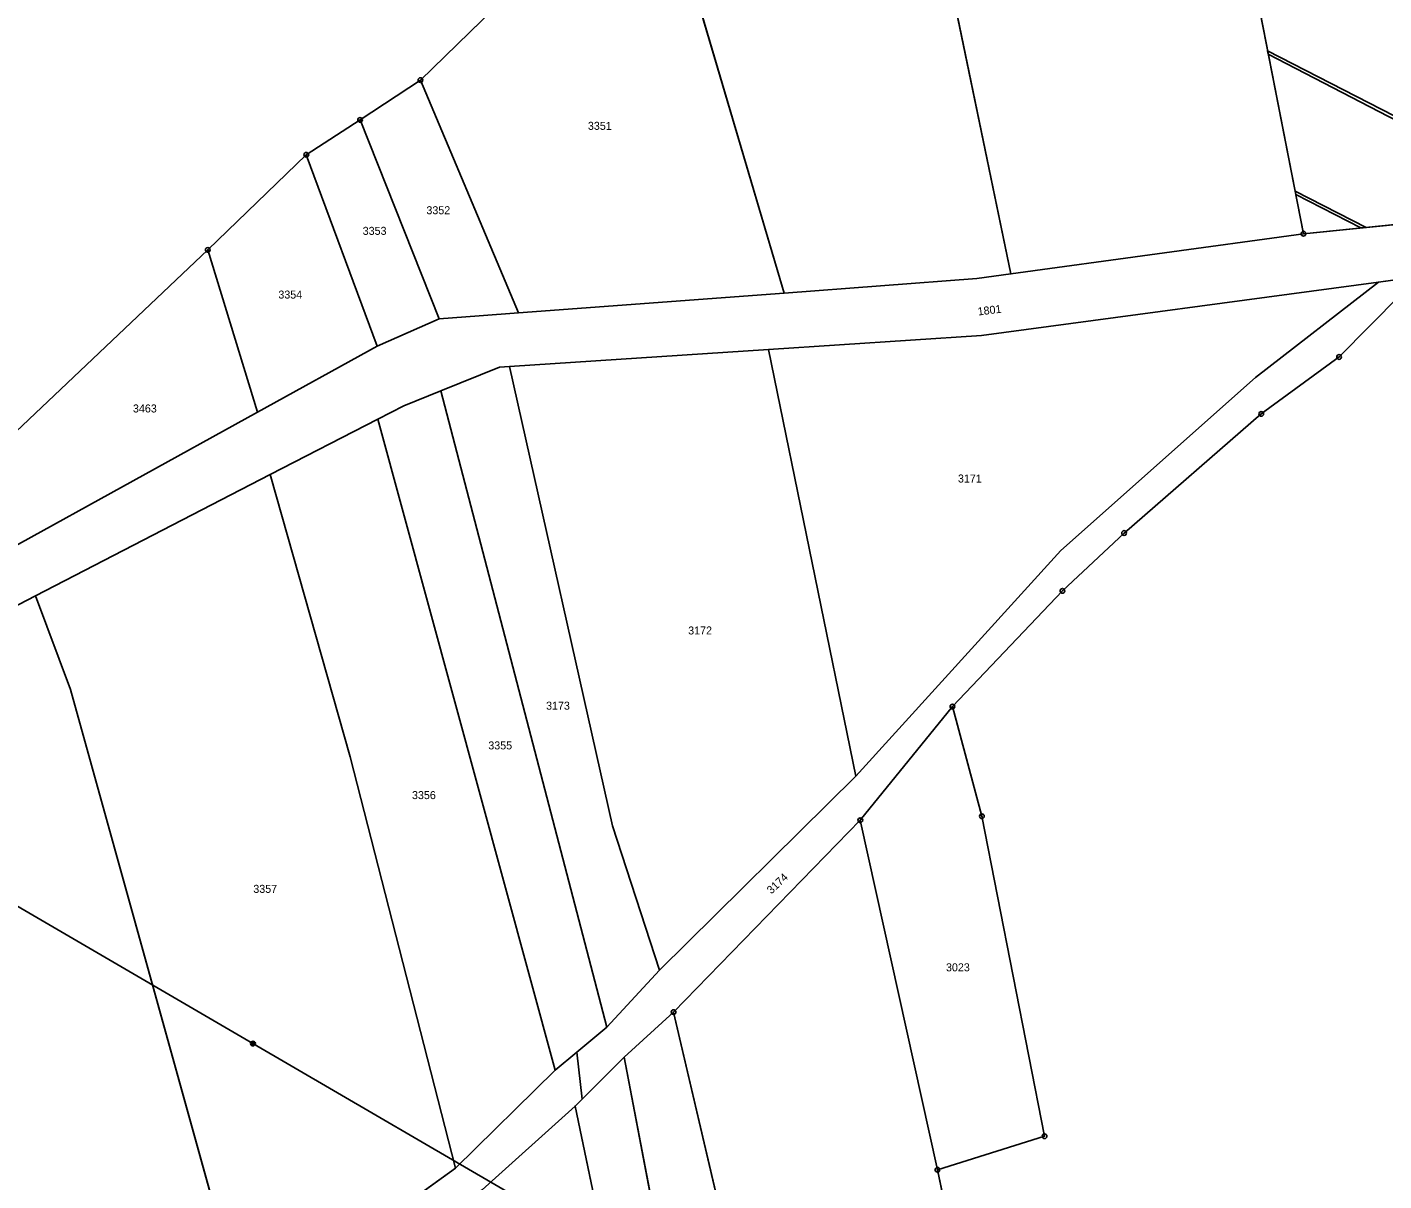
# Model space of a CAD drawing. Extents: x -689422 to -685210, y -987725 to -982160.
# Drawn here: x -688701.6 to -688413.4, y -985137.7 to -984892.5 of the extents above; entities that cross this region are included whole.
import ezdxf

# ---------------------------------------------------------------- set-up
doc = ezdxf.new("R2010")
doc.units = 0
for name, color, linetype in [('KN_Hranice obce', 7, 'Continuous'), ('KN_Hranice_katastrální území', 7, 'Continuous'), ('KN_Hranice_parcel', 7, 'Continuous'), ('KN_Parcelni cisla', 7, 'Continuous'), ('KN_Polygon parcely', 7, 'Continuous'), ('KN_Pozemkove predmety', 7, 'Continuous'), ('KN_POZEMKY_ORNA PUDA', 7, 'Continuous'), ('KN_POZEMKY_OSTATNI PLOCHA', 7, 'Continuous'), ('KN_VYUZITI_16_ostatni plocha_silnice', 7, 'Continuous'), ('KN_Věcná břemena k části', 7, 'Continuous'), ('KN_Značky bodu BP', 7, 'Continuous')]:
    doc.layers.add(name, color=color, linetype=linetype)

msp = doc.modelspace()

# ---------------------------------------------------------------- linework, layer by layer
at = {"layer": 'KN_Hranice obce'}
msp.add_lwpolyline([(-688568.4, -984855.44), (-688618.04, -984903.78), (-688630.86, -984912.23), (-688642.27, -984919.62), (-688663.21, -984939.84), (-688716.22, -984990.06), (-688705.5, -985003.53), (-688750.8, -985022.87), (-688810.03, -985057.56), (-688806.8, -985068.04), (-688764.45, -985191.67), (-688787.87, -985194.8), (-688781.67, -985250.89), (-688799.73, -985261.28), (-688829.73, -985268.15), (-688882.22, -985273.71), (-688903.75, -985279.64), (-688916.88, -985287.61), (-688923.66, -985294.82), (-688920.67, -985297.47), (-688898.88, -985316.62), (-688895.58, -985321.41), (-688894.24, -985334.52)], dxfattribs=at)
at = {"layer": 'KN_Hranice_katastrální území'}
msp.add_lwpolyline([(-688568.4, -984855.44), (-688618.04, -984903.78), (-688630.86, -984912.23), (-688642.27, -984919.62), (-688663.21, -984939.84), (-688716.22, -984990.06), (-688705.5, -985003.53), (-688750.8, -985022.87), (-688810.03, -985057.56), (-688806.8, -985068.04), (-688764.45, -985191.67), (-688787.87, -985194.8), (-688781.67, -985250.89), (-688799.73, -985261.28), (-688829.73, -985268.15), (-688882.22, -985273.71), (-688903.75, -985279.64), (-688916.88, -985287.61), (-688923.66, -985294.82), (-688920.67, -985297.47), (-688898.88, -985316.62), (-688895.58, -985321.41), (-688894.24, -985334.52)], dxfattribs=at)
at = {"layer": 'KN_Hranice_parcel'}
for p, q in [((-688568.4, -984855.44), (-688618.04, -984903.78)), ((-688568.4, -984855.44), (-688540.77, -984949.01)), ((-688618.04, -984903.78), (-688630.86, -984912.23)), ((-688618.04, -984903.78), (-688597.22, -984953.24)), ((-688630.86, -984912.23), (-688642.27, -984919.62)), ((-688630.86, -984912.23), (-688614.03, -984954.51)), ((-688642.27, -984919.62), (-688663.21, -984939.84)), ((-688627.22, -984960.27), (-688642.27, -984919.62)), ((-688312.89, -984924.62), (-688430.45, -984936.4)), ((-688430.45, -984936.4), (-688492.59, -984944.95)), ((-688663.21, -984939.84), (-688716.22, -984990.06)), ((-688663.21, -984939.84), (-688652.64, -984974.31)), ((-688414.48, -984946.69), (-688406.43, -984945.6)), ((-688540.77, -984949.01), (-688597.22, -984953.24)), ((-688614.03, -984954.51), (-688627.22, -984960.27)), ((-688605.55, -984953.87), (-688614.03, -984954.51)), ((-688597.22, -984953.24), (-688605.55, -984953.87)), ((-688627.22, -984960.27), (-688652.64, -984974.31)), ((-688599.08, -984964.6), (-688544.09, -984961.01)), ((-688544.09, -984961.01), (-688525.52, -985051.66)), ((-688613.66, -984969.77), (-688578.43, -985104.99)), ((-688652.64, -984974.31), (-688705.5, -985003.53)), ((-688649.92, -984987.6), (-688627.08, -984975.81)), ((-688627.08, -984975.81), (-688589.43, -985114.13)), ((-688699.8, -985013.34), (-688649.92, -984987.6)), ((-688524.58, -985061.02), (-688505, -985036.88)), ((-688567.21, -985092.87), (-688525.52, -985051.66)), ((-688564.25, -985101.8), (-688524.58, -985061.02)), ((-688524.58, -985061.02), (-688508.2, -985135.28)), ((-688578.43, -985104.99), (-688567.21, -985092.87)), ((-688564.25, -985101.8), (-688574.77, -985111.39)), ((-688578.43, -985104.99), (-688584.83, -985110.3)), ((-688584.83, -985110.3), (-688589.43, -985114.13)), ((-688584.83, -985110.3), (-688583.64, -985120.26)), ((-688574.77, -985111.39), (-688583.64, -985120.26)), ((-688589.43, -985114.13), (-688610.56, -985134.94)), ((-688583.64, -985120.26), (-688585.16, -985121.78)), ((-688585.16, -985121.78), (-688604.93, -985139.53)), ((-688508.2, -985135.28), (-688476.16, -985287.48))]:
    msp.add_line(p, q, dxfattribs=at)
for points in [[(-688430.45, -984936.4), (-688460.11, -984784.83), (-688463.05, -984749.22)], [(-688523.82, -984812.01), (-688507.74, -984871.84), (-688492.59, -984944.95)], [(-688544.09, -984961.01), (-688498.82, -984958.06), (-688414.48, -984946.69)], [(-688492.59, -984944.95), (-688499.82, -984945.94), (-688540.77, -984949.01)], [(-688525.52, -985051.66), (-688481.98, -985003.75), (-688440.6, -984966.99), (-688414.48, -984946.69)], [(-688505, -985036.88), (-688481.65, -985012.29), (-688468.54, -985000), (-688439.4, -984974.7), (-688422.86, -984962.6), (-688409.85, -984949.4)], [(-688613.66, -984969.77), (-688601.2, -984964.74), (-688599.08, -984964.6)], [(-688599.08, -984964.6), (-688577.25, -985062.24), (-688567.21, -985092.87)], [(-688627.08, -984975.81), (-688621.53, -984972.95), (-688613.66, -984969.77)], [(-688649.92, -984987.6), (-688632.96, -985047.54), (-688610.56, -985134.94)], [(-688806.8, -985068.04), (-688703.36, -985015.18), (-688699.8, -985013.34)], [(-688699.8, -985013.34), (-688692.4, -985033.22), (-688655.59, -985165.71)], [(-688508.2, -985135.28), (-688485.45, -985128.16), (-688498.75, -985060.18), (-688505, -985036.88)], [(-688518.76, -985293.4), (-688537.68, -985223.27), (-688551.76, -985155.23), (-688564.25, -985101.8)], [(-688533.88, -985295.38), (-688534.64, -985292.03), (-688537.02, -985292.48), (-688556.56, -985206.39), (-688574.77, -985111.39)], [(-688585.16, -985121.78), (-688580.06, -985146.22), (-688578.14, -985160.99)], [(-688610.56, -985134.94), (-688631.8, -985150.22), (-688655.59, -985165.71)]]:
    msp.add_lwpolyline(points, dxfattribs=at)
at = {"layer": 'KN_Polygon parcely'}
for points in [[(-688430.5, -984736.06), (-688458.41, -984747.35), (-688463.05, -984749.22), (-688460.11, -984784.83), (-688430.45, -984936.4), (-688312.89, -984924.62), (-688317.25, -984879.1), (-688317.5, -984804.8), (-688315.14, -984804.5), (-688314.36, -984749.14), (-688313.92, -984691.95), (-688343.07, -984688.32), (-688347.01, -984687.83), (-688358.53, -984688.95), (-688373.26, -984693.97), (-688386.37, -984701.91), (-688390.36, -984704.33), (-688410.52, -984717.05)], [(-688463.05, -984749.22), (-688480.87, -984762.84), (-688502.32, -984783.22), (-688523.82, -984812.01), (-688507.74, -984871.84), (-688492.59, -984944.95), (-688430.45, -984936.4), (-688460.11, -984784.83)], [(-688568.4, -984855.44), (-688540.77, -984949.01), (-688499.82, -984945.94), (-688492.59, -984944.95), (-688507.74, -984871.84), (-688523.82, -984812.01)], [(-688618.04, -984903.78), (-688597.22, -984953.24), (-688540.77, -984949.01), (-688568.4, -984855.44)], [(-688630.86, -984912.23), (-688614.03, -984954.51), (-688605.55, -984953.87), (-688597.22, -984953.24), (-688618.04, -984903.78)], [(-688642.27, -984919.62), (-688627.22, -984960.27), (-688614.03, -984954.51), (-688630.86, -984912.23)], [(-688663.21, -984939.84), (-688652.64, -984974.31), (-688627.22, -984960.27), (-688642.27, -984919.62)], [(-688716.22, -984990.06), (-688705.5, -985003.53), (-688652.64, -984974.31), (-688663.21, -984939.84)], [(-688481.65, -985012.29), (-688468.54, -985000), (-688439.4, -984974.7), (-688422.86, -984962.6), (-688409.85, -984949.4), (-688406.43, -984945.6), (-688414.48, -984946.69), (-688440.6, -984966.99), (-688481.98, -985003.75), (-688525.52, -985051.66), (-688567.21, -985092.87), (-688578.43, -985104.99), (-688584.83, -985110.3), (-688583.64, -985120.26), (-688574.77, -985111.39), (-688564.25, -985101.8), (-688524.58, -985061.02), (-688505, -985036.88)], [(-688440.6, -984966.99), (-688414.48, -984946.69), (-688498.82, -984958.06), (-688544.09, -984961.01), (-688525.52, -985051.66), (-688481.98, -985003.75)], [(-688508.2, -985135.28), (-688476.16, -985287.48), (-688468.2, -985325.3), (-688353.35, -985310.15), (-688369.92, -985239.07), (-688382, -985160.82), (-688404.02, -985000), (-688409.85, -984949.4), (-688422.86, -984962.6), (-688439.4, -984974.7), (-688468.54, -985000), (-688481.65, -985012.29), (-688505, -985036.88), (-688498.75, -985060.18), (-688485.45, -985128.16)], [(-688599.08, -984964.6), (-688577.25, -985062.24), (-688567.21, -985092.87), (-688525.52, -985051.66), (-688544.09, -984961.01)], [(-688613.66, -984969.77), (-688578.43, -985104.99), (-688567.21, -985092.87), (-688577.25, -985062.24), (-688599.08, -984964.6), (-688601.2, -984964.74)], [(-688627.08, -984975.81), (-688589.43, -985114.13), (-688584.83, -985110.3), (-688578.43, -985104.99), (-688613.66, -984969.77), (-688621.53, -984972.95)], [(-688649.92, -984987.6), (-688632.96, -985047.54), (-688610.56, -985134.94), (-688589.43, -985114.13), (-688627.08, -984975.81)], [(-688692.4, -985033.22), (-688655.59, -985165.71), (-688631.8, -985150.22), (-688610.56, -985134.94), (-688632.96, -985047.54), (-688649.92, -984987.6), (-688699.8, -985013.34)], [(-688764.45, -985191.67), (-688787.87, -985194.8), (-688781.67, -985250.89), (-688750.79, -985231.39), (-688710.51, -985197.87), (-688687.78, -985182.82), (-688655.59, -985165.71), (-688692.4, -985033.22), (-688699.8, -985013.34), (-688703.36, -985015.18), (-688806.8, -985068.04)], [(-688485.45, -985128.16), (-688498.75, -985060.18), (-688505, -985036.88), (-688524.58, -985061.02), (-688508.2, -985135.28)], [(-688518.76, -985293.4), (-688476.16, -985287.48), (-688508.2, -985135.28), (-688524.58, -985061.02), (-688564.25, -985101.8), (-688551.76, -985155.23), (-688537.68, -985223.27)], [(-688564.25, -985101.8), (-688574.77, -985111.39), (-688556.56, -985206.39), (-688537.02, -985292.48), (-688534.64, -985292.03), (-688533.88, -985295.38), (-688524.87, -985335.24), (-688510.67, -985415.17), (-688503.11, -985448.08), (-688478.56, -985433.2), (-688490.3, -985400.71), (-688502.21, -985349.86), (-688518.76, -985293.4), (-688537.68, -985223.27), (-688551.76, -985155.23)], [(-688726.88, -985220.51), (-688687.92, -985192.23), (-688654.27, -985173.71), (-688627.33, -985155.45), (-688604.93, -985139.53), (-688585.16, -985121.78), (-688583.64, -985120.26), (-688584.83, -985110.3), (-688589.43, -985114.13), (-688610.56, -985134.94), (-688631.8, -985150.22), (-688655.59, -985165.71), (-688687.78, -985182.82), (-688710.51, -985197.87), (-688750.79, -985231.39), (-688781.67, -985250.89), (-688779.44, -985258.52), (-688767.42, -985253.23)], [(-688537.02, -985292.48), (-688556.56, -985206.39), (-688574.77, -985111.39), (-688583.64, -985120.26), (-688585.16, -985121.78), (-688580.06, -985146.22), (-688578.14, -985160.99), (-688553.45, -985296.74), (-688548.33, -985297.42), (-688533.88, -985295.38), (-688534.64, -985292.03)], [(-688577.27, -985301.5), (-688561.11, -985299.22), (-688561.47, -985289.1), (-688578.14, -985160.99), (-688580.06, -985146.22), (-688585.16, -985121.78), (-688604.93, -985139.53)]]:
    msp.add_lwpolyline(points, close=True, dxfattribs=at)
for points in [[(-688312.89, -984924.62), (-688430.45, -984936.4), (-688492.59, -984944.95), (-688499.82, -984945.94), (-688540.77, -984949.01), (-688597.22, -984953.24), (-688605.55, -984953.87), (-688614.03, -984954.51), (-688627.22, -984960.27), (-688652.64, -984974.31), (-688705.5, -985003.53)], [(-688703.36, -985015.18), (-688699.8, -985013.34), (-688649.92, -984987.6), (-688627.08, -984975.81), (-688621.53, -984972.95), (-688613.66, -984969.77), (-688601.2, -984964.74), (-688599.08, -984964.6), (-688544.09, -984961.01), (-688498.82, -984958.06), (-688414.48, -984946.69), (-688406.43, -984945.6)]]:
    msp.add_lwpolyline(points, dxfattribs=at)
at = {"layer": 'KN_Pozemkove predmety'}
for p, q in [((-688723.9, -985067.51), (-688653.6, -985108.48)), ((-688653.6, -985108.48), (-688580.18, -985151.25))]:
    msp.add_line(p, q, dxfattribs=at)
for radius in [0.5, 0.4, 0.3, 0.2, 0.1]:
    msp.add_circle((-688653.6, -985108.48), radius, dxfattribs=at)
at = {"layer": 'KN_POZEMKY_ORNA PUDA'}
for p, q in [((-688430.45, -984936.4), (-688460.11, -984784.83)), ((-688460.11, -984784.83), (-688430.45, -984936.4)), ((-688618.04, -984903.78), (-688568.4, -984855.44)), ((-688540.77, -984949.01), (-688568.4, -984855.44)), ((-688568.4, -984855.44), (-688540.77, -984949.01)), ((-688507.74, -984871.84), (-688492.59, -984944.95)), ((-688492.59, -984944.95), (-688507.74, -984871.84)), ((-688630.86, -984912.23), (-688618.04, -984903.78)), ((-688597.22, -984953.24), (-688618.04, -984903.78)), ((-688618.04, -984903.78), (-688597.22, -984953.24)), ((-688642.27, -984919.62), (-688630.86, -984912.23)), ((-688630.86, -984912.23), (-688614.03, -984954.51)), ((-688614.03, -984954.51), (-688630.86, -984912.23)), ((-688663.21, -984939.84), (-688642.27, -984919.62)), ((-688642.27, -984919.62), (-688627.22, -984960.27)), ((-688627.22, -984960.27), (-688642.27, -984919.62)), ((-688312.89, -984924.62), (-688430.45, -984936.4)), ((-688430.45, -984936.4), (-688492.59, -984944.95)), ((-688716.22, -984990.06), (-688663.21, -984939.84)), ((-688663.21, -984939.84), (-688652.64, -984974.31)), ((-688652.64, -984974.31), (-688663.21, -984939.84)), ((-688499.82, -984945.94), (-688540.77, -984949.01)), ((-688492.59, -984944.95), (-688499.82, -984945.94)), ((-688498.82, -984958.06), (-688414.48, -984946.69)), ((-688414.48, -984946.69), (-688440.6, -984966.99)), ((-688440.6, -984966.99), (-688414.48, -984946.69)), ((-688414.48, -984946.69), (-688406.43, -984945.6)), ((-688540.77, -984949.01), (-688597.22, -984953.24)), ((-688422.86, -984962.6), (-688409.85, -984949.4)), ((-688409.85, -984949.4), (-688422.86, -984962.6)), ((-688614.03, -984954.51), (-688627.22, -984960.27)), ((-688605.55, -984953.87), (-688614.03, -984954.51)), ((-688597.22, -984953.24), (-688605.55, -984953.87)), ((-688544.09, -984961.01), (-688498.82, -984958.06)), ((-688627.22, -984960.27), (-688652.64, -984974.31)), ((-688599.08, -984964.6), (-688544.09, -984961.01)), ((-688544.09, -984961.01), (-688525.52, -985051.66)), ((-688525.52, -985051.66), (-688544.09, -984961.01)), ((-688601.2, -984964.74), (-688599.08, -984964.6)), ((-688577.25, -985062.24), (-688599.08, -984964.6)), ((-688599.08, -984964.6), (-688577.25, -985062.24)), ((-688439.4, -984974.7), (-688422.86, -984962.6)), ((-688422.86, -984962.6), (-688439.4, -984974.7)), ((-688613.66, -984969.77), (-688601.2, -984964.74)), ((-688440.6, -984966.99), (-688481.98, -985003.75)), ((-688481.98, -985003.75), (-688440.6, -984966.99)), ((-688621.53, -984972.95), (-688613.66, -984969.77)), ((-688578.43, -985104.99), (-688613.66, -984969.77)), ((-688613.66, -984969.77), (-688578.43, -985104.99)), ((-688627.08, -984975.81), (-688621.53, -984972.95)), ((-688652.64, -984974.31), (-688705.5, -985003.53)), ((-688649.92, -984987.6), (-688627.08, -984975.81)), ((-688589.43, -985114.13), (-688627.08, -984975.81)), ((-688627.08, -984975.81), (-688589.43, -985114.13)), ((-688468.54, -985000), (-688439.4, -984974.7)), ((-688439.4, -984974.7), (-688468.54, -985000)), ((-688699.8, -985013.34), (-688649.92, -984987.6)), ((-688649.92, -984987.6), (-688632.96, -985047.54)), ((-688632.96, -985047.54), (-688649.92, -984987.6)), ((-688481.65, -985012.29), (-688468.54, -985000)), ((-688468.54, -985000), (-688481.65, -985012.29)), ((-688481.98, -985003.75), (-688525.52, -985051.66)), ((-688525.52, -985051.66), (-688481.98, -985003.75)), ((-688703.36, -985015.18), (-688699.8, -985013.34)), ((-688699.8, -985013.34), (-688692.4, -985033.22)), ((-688692.4, -985033.22), (-688699.8, -985013.34)), ((-688505, -985036.88), (-688481.65, -985012.29)), ((-688481.65, -985012.29), (-688505, -985036.88)), ((-688692.4, -985033.22), (-688655.59, -985165.71)), ((-688655.59, -985165.71), (-688692.4, -985033.22)), ((-688524.58, -985061.02), (-688505, -985036.88)), ((-688505, -985036.88), (-688524.58, -985061.02)), ((-688505, -985036.88), (-688498.75, -985060.18)), ((-688498.75, -985060.18), (-688505, -985036.88)), ((-688632.96, -985047.54), (-688610.56, -985134.94)), ((-688610.56, -985134.94), (-688632.96, -985047.54)), ((-688525.52, -985051.66), (-688567.21, -985092.87)), ((-688567.21, -985092.87), (-688525.52, -985051.66)), ((-688567.21, -985092.87), (-688577.25, -985062.24)), ((-688577.25, -985062.24), (-688567.21, -985092.87)), ((-688564.25, -985101.8), (-688524.58, -985061.02)), ((-688524.58, -985061.02), (-688564.25, -985101.8)), ((-688508.2, -985135.28), (-688524.58, -985061.02)), ((-688524.58, -985061.02), (-688508.2, -985135.28)), ((-688498.75, -985060.18), (-688485.45, -985128.16)), ((-688485.45, -985128.16), (-688498.75, -985060.18)), ((-688567.21, -985092.87), (-688578.43, -985104.99)), ((-688578.43, -985104.99), (-688567.21, -985092.87)), ((-688564.25, -985101.8), (-688574.77, -985111.39)), ((-688574.77, -985111.39), (-688564.25, -985101.8)), ((-688551.76, -985155.23), (-688564.25, -985101.8)), ((-688564.25, -985101.8), (-688551.76, -985155.23)), ((-688584.83, -985110.3), (-688578.43, -985104.99)), ((-688578.43, -985104.99), (-688584.83, -985110.3)), ((-688589.43, -985114.13), (-688584.83, -985110.3)), ((-688584.83, -985110.3), (-688589.43, -985114.13)), ((-688584.83, -985110.3), (-688583.64, -985120.26)), ((-688583.64, -985120.26), (-688584.83, -985110.3)), ((-688574.77, -985111.39), (-688583.64, -985120.26)), ((-688583.64, -985120.26), (-688574.77, -985111.39)), ((-688574.77, -985111.39), (-688556.56, -985206.39)), ((-688556.56, -985206.39), (-688574.77, -985111.39)), ((-688610.56, -985134.94), (-688589.43, -985114.13)), ((-688589.43, -985114.13), (-688610.56, -985134.94)), ((-688583.64, -985120.26), (-688585.16, -985121.78)), ((-688585.16, -985121.78), (-688583.64, -985120.26)), ((-688585.16, -985121.78), (-688604.93, -985139.53)), ((-688604.93, -985139.53), (-688585.16, -985121.78)), ((-688585.16, -985121.78), (-688580.06, -985146.22)), ((-688580.06, -985146.22), (-688585.16, -985121.78)), ((-688485.45, -985128.16), (-688508.2, -985135.28)), ((-688508.2, -985135.28), (-688485.45, -985128.16)), ((-688631.8, -985150.22), (-688610.56, -985134.94)), ((-688610.56, -985134.94), (-688631.8, -985150.22)), ((-688476.16, -985287.48), (-688508.2, -985135.28)), ((-688508.2, -985135.28), (-688476.16, -985287.48))]:
    msp.add_line(p, q, dxfattribs=at)
at = {"layer": 'KN_POZEMKY_OSTATNI PLOCHA'}
for p, q in [((-688430.45, -984936.4), (-688312.89, -984924.62)), ((-688492.59, -984944.95), (-688430.45, -984936.4)), ((-688540.77, -984949.01), (-688499.82, -984945.94)), ((-688499.82, -984945.94), (-688492.59, -984944.95)), ((-688414.48, -984946.69), (-688498.82, -984958.06)), ((-688406.43, -984945.6), (-688414.48, -984946.69)), ((-688597.22, -984953.24), (-688540.77, -984949.01)), ((-688627.22, -984960.27), (-688614.03, -984954.51)), ((-688614.03, -984954.51), (-688605.55, -984953.87)), ((-688605.55, -984953.87), (-688597.22, -984953.24)), ((-688498.82, -984958.06), (-688544.09, -984961.01)), ((-688652.64, -984974.31), (-688627.22, -984960.27)), ((-688544.09, -984961.01), (-688599.08, -984964.6)), ((-688599.08, -984964.6), (-688601.2, -984964.74)), ((-688601.2, -984964.74), (-688613.66, -984969.77)), ((-688613.66, -984969.77), (-688621.53, -984972.95)), ((-688621.53, -984972.95), (-688627.08, -984975.81)), ((-688705.5, -985003.53), (-688652.64, -984974.31)), ((-688627.08, -984975.81), (-688649.92, -984987.6)), ((-688649.92, -984987.6), (-688699.8, -985013.34)), ((-688699.8, -985013.34), (-688703.36, -985015.18))]:
    msp.add_line(p, q, dxfattribs=at)
at = {"layer": 'KN_VYUZITI_16_ostatni plocha_silnice'}
for p, q in [((-688430.45, -984936.4), (-688312.89, -984924.62)), ((-688492.59, -984944.95), (-688430.45, -984936.4)), ((-688540.77, -984949.01), (-688499.82, -984945.94)), ((-688499.82, -984945.94), (-688492.59, -984944.95)), ((-688414.48, -984946.69), (-688498.82, -984958.06)), ((-688406.43, -984945.6), (-688414.48, -984946.69)), ((-688597.22, -984953.24), (-688540.77, -984949.01)), ((-688627.22, -984960.27), (-688614.03, -984954.51)), ((-688614.03, -984954.51), (-688605.55, -984953.87)), ((-688605.55, -984953.87), (-688597.22, -984953.24)), ((-688498.82, -984958.06), (-688544.09, -984961.01)), ((-688652.64, -984974.31), (-688627.22, -984960.27)), ((-688544.09, -984961.01), (-688599.08, -984964.6)), ((-688599.08, -984964.6), (-688601.2, -984964.74)), ((-688601.2, -984964.74), (-688613.66, -984969.77)), ((-688613.66, -984969.77), (-688621.53, -984972.95)), ((-688621.53, -984972.95), (-688627.08, -984975.81)), ((-688705.5, -985003.53), (-688652.64, -984974.31)), ((-688627.08, -984975.81), (-688649.92, -984987.6)), ((-688649.92, -984987.6), (-688699.8, -985013.34)), ((-688699.8, -985013.34), (-688703.36, -985015.18))]:
    msp.add_line(p, q, dxfattribs=at)
at = {"layer": 'KN_Věcná břemena k části'}
for points in [[(-688375.09, -984930.85), (-688373.5, -984930.69), (-688438.05, -984897.55), (-688437.92, -984898.25)], [(-688418.25, -984935.18), (-688417.14, -984935.07), (-688432.21, -984927.4), (-688432.08, -984928.08)]]:
    msp.add_lwpolyline(points, close=True, dxfattribs=at)
at = {"layer": 'KN_Značky bodu BP'}
for centre, radius in [((-688618.04, -984903.78), 0.5), ((-688618.04, -984903.78), 0.0303), ((-688630.86, -984912.23), 0.5), ((-688630.86, -984912.23), 0.0303), ((-688642.27, -984919.62), 0.5), ((-688642.27, -984919.62), 0.0303), ((-688430.45, -984936.4), 0.5), ((-688430.45, -984936.4), 0.0303), ((-688663.21, -984939.84), 0.5), ((-688663.21, -984939.84), 0.0303), ((-688422.86, -984962.6), 0.5), ((-688422.86, -984962.6), 0.0303), ((-688439.4, -984974.7), 0.5), ((-688439.4, -984974.7), 0.0303), ((-688468.54, -985000), 0.5), ((-688468.54, -985000), 0.0303), ((-688481.65, -985012.29), 0.5), ((-688481.65, -985012.29), 0.0303), ((-688505, -985036.88), 0.5), ((-688505, -985036.88), 0.0303), ((-688498.75, -985060.18), 0.5), ((-688524.58, -985061.02), 0.5), ((-688524.58, -985061.02), 0.0303), ((-688498.75, -985060.18), 0.0303), ((-688564.25, -985101.8), 0.5), ((-688564.25, -985101.8), 0.0303), ((-688485.45, -985128.16), 0.5), ((-688485.45, -985128.16), 0.0303), ((-688508.2, -985135.28), 0.5), ((-688508.2, -985135.28), 0.0303)]:
    msp.add_circle(centre, radius, dxfattribs=at)

# ---------------------------------------------------------------- texts
at = {"layer": 'KN_Parcelni cisla'}
for s, p in [('3351', (-688582.45, -984914.34)), ('3352', (-688616.76, -984932.27)), ('3353', (-688630.29, -984936.65)), ('3354', (-688648.21, -984950.19)), ('3463', (-688679.1, -984974.39)), ('3171', (-688503.84, -984989.27)), ('3172', (-688561.15, -985021.56)), ('3173', (-688591.34, -985037.54)), ('3355', (-688603.61, -985045.98)), ('3356', (-688619.82, -985056.54)), ('3357', (-688653.53, -985076.46)), ('3023', (-688506.38, -985093.13))]:
    msp.add_text(s, height=1.7, dxfattribs=at).set_placement(p)
for s, rotation, p in [('1801', 7, (-688499.54, -984953.8)), ('3174', 43, (-688543.48, -985076.81))]:
    msp.add_text(s, height=1.7, rotation=rotation, dxfattribs=at).set_placement(p)

doc.saveas('drawing.dxf')
